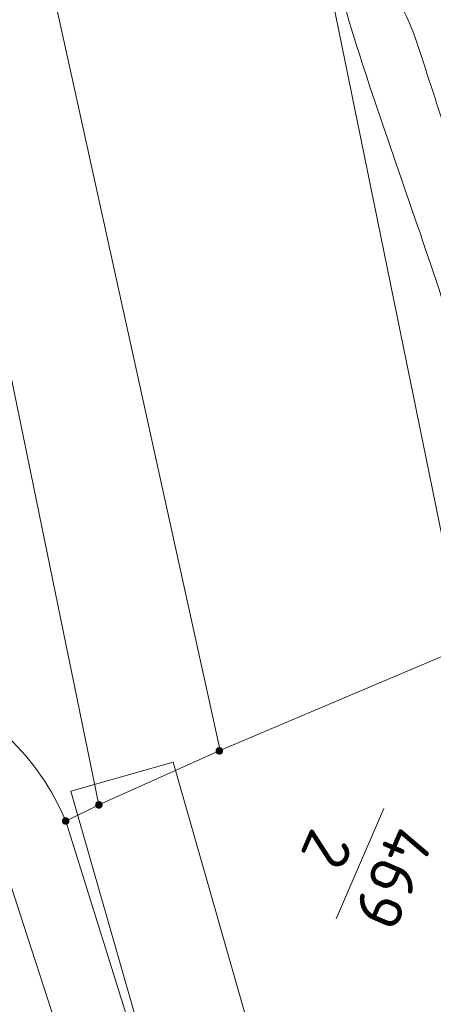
# Model space of a CAD drawing. Header units: metres. Extents: x 3425540 to 3446143, y 5432760 to 5444637.
# Tile 423 of 656: x 3436705 to 3436721, y 5443117 to 5443156. Entities that reach past the tile are written whole.
import ezdxf
from ezdxf.enums import TextEntityAlignment as Align

# ---------------------------------------------------------------- set-up
doc = ezdxf.new("R2010")
doc.units = ezdxf.units.M
doc.layers.add('B_Bestand', color=9, linetype='Continuous', lineweight=18)
doc.layers.add('B_Flurgrenzen', color=9, linetype='Continuous', lineweight=18)
doc.styles.get("Standard").update_dxf_attribs({"font": 'isocpeur.ttf'})

msp = doc.modelspace()

# ---------------------------------------------------------------- linework, layer by layer
at = {"layer": 'B_Bestand'}
for points in [[(3436710.474, 5443113.376), (3436707.01, 5443125.512), (3436710.981, 5443126.645)], [(3436710.981, 5443126.645), (3436714.445, 5443114.509), (3436710.474, 5443113.376)]]:
    msp.add_lwpolyline(points, dxfattribs=at)
for points, knots in [([(3436786.636, 5443220.456), (3436785.621, 5443219.871), (3436784.606, 5443219.285), (3436783.591, 5443218.699), (3436782.149, 5443217.867), (3436780.942, 5443216.675), (3436779.726, 5443215.536), (3436776.317, 5443212.344), (3436772.916, 5443209.151), (3436769.538, 5443205.929), (3436765.781, 5443202.346), (3436762.082, 5443198.704), (3436758.296, 5443195.151), (3436746.359, 5443183.949), (3436733.95, 5443173.264), (3436721.759, 5443162.349), (3436721.182, 5443161.833), (3436720.583, 5443161.354), (3436720.003, 5443160.826), (3436719.611, 5443160.469), (3436719.413, 5443159.93), (3436719.3, 5443159.421), (3436719.131, 5443158.661), (3436719.144, 5443157.81), (3436719.417, 5443157.078), (3436719.706, 5443156.305), (3436720.146, 5443155.589), (3436720.413, 5443154.809), (3436720.833, 5443153.58), (3436721.196, 5443152.325), (3436721.643, 5443151.103), (3436722.215, 5443149.537), (3436722.839, 5443147.988), (3436723.4, 5443146.417), (3436725.729, 5443139.892), (3436727.889, 5443133.305), (3436730.189, 5443126.77), (3436731.116, 5443124.137), (3436732.365, 5443121.611), (3436733.116, 5443118.921), (3436733.585, 5443117.242), (3436734.053, 5443115.563), (3436734.522, 5443113.884)], [0, 0, 0, 0, 0.025253, 0.025253, 0.025253, 0.061129, 0.061129, 0.061129, 0.16172, 0.16172, 0.16172, 0.273593, 0.273593, 0.273593, 0.626305, 0.626305, 0.626305, 0.643002, 0.643002, 0.643002, 0.654288, 0.654288, 0.654288, 0.67114, 0.67114, 0.67114, 0.68894, 0.68894, 0.68894, 0.716989, 0.716989, 0.716989, 0.752939, 0.752939, 0.752939, 0.902259, 0.902259, 0.902259, 0.962434, 0.962434, 0.962434, 1, 1, 1, 1]), ([(3436709.581, 5443207.422), (3436709.425, 5443205.509), (3436709.269, 5443203.596), (3436709.113, 5443201.682), (3436708.93, 5443199.442), (3436709.703, 5443197.228), (3436710.05, 5443195.005), (3436710.818, 5443190.078), (3436711.567, 5443185.159), (3436712.392, 5443180.244), (3436713.227, 5443175.269), (3436714.245, 5443170.333), (3436715.319, 5443165.4), (3436716.118, 5443161.732), (3436717.006, 5443158.087), (3436718.131, 5443154.505), (3436719.157, 5443151.239), (3436720.356, 5443148.036), (3436721.41, 5443144.782), (3436722.38, 5443141.786), (3436723.445, 5443138.815), (3436724.22, 5443135.761), (3436725.046, 5443132.507), (3436725.77, 5443129.23), (3436726.561, 5443125.968), (3436727.603, 5443121.67), (3436728.417, 5443117.308), (3436729.723, 5443113.082), (3436731.05, 5443108.786), (3436732.378, 5443104.49), (3436733.705, 5443100.194)], [0, 0, 0, 0, 0.052182, 0.052182, 0.052182, 0.113274, 0.113274, 0.113274, 0.248694, 0.248694, 0.248694, 0.385783, 0.385783, 0.385783, 0.487737, 0.487737, 0.487737, 0.58071, 0.58071, 0.58071, 0.666322, 0.666322, 0.666322, 0.757555, 0.757555, 0.757555, 0.877777, 0.877777, 0.877777, 1, 1, 1, 1])]:
    msp.add_open_spline(points, degree=3, knots=knots, dxfattribs=at)
at = {"layer": 'B_Flurgrenzen'}
for p, q in [((3436708.941, 5443196.784), (3436722.312, 5443131.138)), ((3436712.818, 5443127.101), (3436699.79, 5443186.248)), ((3436696.914, 5443179.469), (3436708.097, 5443124.984)), ((3436722.312, 5443131.138), (3436712.78, 5443127.085)), ((3436712.78, 5443127.085), (3436708.097, 5443124.984)), ((3436708.097, 5443124.984), (3436706.806, 5443124.355)), ((3436719.181, 5443124.84), (3436717.323, 5443120.547)), ((3436706.806, 5443124.355), (3436716.158, 5443094.457)), ((3436704.344, 5443122.839), (3436721.029, 5443071.547))]:
    msp.add_line(p, q, dxfattribs=at)
for points in [[(3436712.905, 5443127.085), (3436712.904, 5443127.101), (3436712.901, 5443127.116), (3436712.896, 5443127.131), (3436712.889, 5443127.145), (3436712.881, 5443127.159), (3436712.872, 5443127.171), (3436712.86, 5443127.181), (3436712.847, 5443127.19), (3436712.833, 5443127.198), (3436712.818, 5443127.204), (3436712.804, 5443127.208), (3436712.788, 5443127.21), (3436712.772, 5443127.21), (3436712.756, 5443127.208), (3436712.742, 5443127.204), (3436712.727, 5443127.198), (3436712.713, 5443127.19), (3436712.7, 5443127.181), (3436712.688, 5443127.171), (3436712.679, 5443127.159), (3436712.671, 5443127.145), (3436712.664, 5443127.131), (3436712.659, 5443127.116), (3436712.656, 5443127.101), (3436712.655, 5443127.085), (3436712.656, 5443127.069), (3436712.659, 5443127.054), (3436712.664, 5443127.039), (3436712.671, 5443127.025), (3436712.679, 5443127.011), (3436712.688, 5443126.999), (3436712.7, 5443126.989), (3436712.713, 5443126.98), (3436712.727, 5443126.972), (3436712.742, 5443126.966), (3436712.756, 5443126.962), (3436712.772, 5443126.96), (3436712.788, 5443126.96), (3436712.804, 5443126.962), (3436712.818, 5443126.966), (3436712.833, 5443126.972), (3436712.847, 5443126.98), (3436712.86, 5443126.989), (3436712.872, 5443126.999), (3436712.881, 5443127.011), (3436712.889, 5443127.025), (3436712.896, 5443127.039), (3436712.901, 5443127.054), (3436712.904, 5443127.069), (3436712.905, 5443127.085)], [(3436712.88, 5443127.085), (3436712.879, 5443127.099), (3436712.876, 5443127.113), (3436712.872, 5443127.125), (3436712.866, 5443127.138), (3436712.857, 5443127.15), (3436712.847, 5443127.16), (3436712.836, 5443127.169), (3436712.824, 5443127.176), (3436712.811, 5443127.18), (3436712.798, 5443127.183), (3436712.784, 5443127.185), (3436712.769, 5443127.184), (3436712.755, 5443127.182), (3436712.743, 5443127.179), (3436712.73, 5443127.172), (3436712.718, 5443127.164), (3436712.708, 5443127.155), (3436712.698, 5443127.144), (3436712.691, 5443127.132), (3436712.686, 5443127.119), (3436712.682, 5443127.106), (3436712.68, 5443127.092), (3436712.68, 5443127.078), (3436712.682, 5443127.064), (3436712.686, 5443127.051), (3436712.691, 5443127.038), (3436712.698, 5443127.026), (3436712.708, 5443127.015), (3436712.718, 5443127.006), (3436712.73, 5443126.998), (3436712.743, 5443126.991), (3436712.755, 5443126.988), (3436712.769, 5443126.986), (3436712.784, 5443126.985), (3436712.798, 5443126.987), (3436712.811, 5443126.99), (3436712.824, 5443126.994), (3436712.836, 5443127.001), (3436712.847, 5443127.01), (3436712.857, 5443127.02), (3436712.866, 5443127.032), (3436712.872, 5443127.045), (3436712.876, 5443127.057), (3436712.879, 5443127.071), (3436712.88, 5443127.085)], [(3436712.856, 5443127.085), (3436712.855, 5443127.097), (3436712.852, 5443127.109), (3436712.847, 5443127.12), (3436712.841, 5443127.13), (3436712.832, 5443127.14), (3436712.823, 5443127.147), (3436712.812, 5443127.154), (3436712.801, 5443127.158), (3436712.789, 5443127.16), (3436712.777, 5443127.161), (3436712.765, 5443127.159), (3436712.753, 5443127.156), (3436712.743, 5443127.151), (3436712.732, 5443127.144), (3436712.723, 5443127.135), (3436712.716, 5443127.125), (3436712.71, 5443127.115), (3436712.706, 5443127.103), (3436712.704, 5443127.091), (3436712.704, 5443127.079), (3436712.706, 5443127.067), (3436712.71, 5443127.055), (3436712.716, 5443127.045), (3436712.723, 5443127.035), (3436712.732, 5443127.026), (3436712.742, 5443127.019), (3436712.753, 5443127.014), (3436712.765, 5443127.011), (3436712.777, 5443127.009), (3436712.789, 5443127.01), (3436712.801, 5443127.012), (3436712.812, 5443127.016), (3436712.823, 5443127.023), (3436712.832, 5443127.03), (3436712.841, 5443127.04), (3436712.847, 5443127.05), (3436712.852, 5443127.061), (3436712.855, 5443127.073), (3436712.856, 5443127.085)], [(3436712.831, 5443127.085), (3436712.83, 5443127.095), (3436712.827, 5443127.105), (3436712.822, 5443127.114), (3436712.816, 5443127.121), (3436712.809, 5443127.127), (3436712.8, 5443127.132), (3436712.79, 5443127.135), (3436712.78, 5443127.136), (3436712.77, 5443127.135), (3436712.76, 5443127.132), (3436712.751, 5443127.127), (3436712.744, 5443127.121), (3436712.738, 5443127.114), (3436712.733, 5443127.105), (3436712.73, 5443127.095), (3436712.729, 5443127.085), (3436712.73, 5443127.075), (3436712.733, 5443127.065), (3436712.738, 5443127.056), (3436712.744, 5443127.049), (3436712.751, 5443127.043), (3436712.76, 5443127.038), (3436712.77, 5443127.035), (3436712.78, 5443127.034), (3436712.79, 5443127.035), (3436712.8, 5443127.038), (3436712.809, 5443127.043), (3436712.816, 5443127.049), (3436712.822, 5443127.056), (3436712.827, 5443127.065), (3436712.83, 5443127.075), (3436712.831, 5443127.085)], [(3436712.807, 5443127.085), (3436712.806, 5443127.092), (3436712.803, 5443127.099), (3436712.798, 5443127.105), (3436712.792, 5443127.109), (3436712.785, 5443127.111), (3436712.778, 5443127.112), (3436712.771, 5443127.11), (3436712.764, 5443127.107), (3436712.759, 5443127.102), (3436712.755, 5443127.096), (3436712.753, 5443127.089), (3436712.753, 5443127.081), (3436712.755, 5443127.074), (3436712.759, 5443127.068), (3436712.764, 5443127.063), (3436712.771, 5443127.06), (3436712.778, 5443127.058), (3436712.785, 5443127.059), (3436712.792, 5443127.061), (3436712.798, 5443127.065), (3436712.803, 5443127.071), (3436712.806, 5443127.078), (3436712.807, 5443127.085)], [(3436708.222, 5443124.984), (3436708.221, 5443125), (3436708.218, 5443125.015), (3436708.213, 5443125.03), (3436708.206, 5443125.044), (3436708.198, 5443125.058), (3436708.189, 5443125.07), (3436708.177, 5443125.08), (3436708.164, 5443125.089), (3436708.15, 5443125.097), (3436708.135, 5443125.103), (3436708.121, 5443125.107), (3436708.105, 5443125.109), (3436708.089, 5443125.109), (3436708.073, 5443125.107), (3436708.059, 5443125.103), (3436708.044, 5443125.097), (3436708.03, 5443125.089), (3436708.017, 5443125.08), (3436708.005, 5443125.07), (3436707.996, 5443125.058), (3436707.988, 5443125.044), (3436707.981, 5443125.03), (3436707.976, 5443125.015), (3436707.973, 5443125), (3436707.972, 5443124.984), (3436707.973, 5443124.968), (3436707.976, 5443124.953), (3436707.981, 5443124.938), (3436707.988, 5443124.924), (3436707.996, 5443124.91), (3436708.005, 5443124.898), (3436708.017, 5443124.888), (3436708.03, 5443124.879), (3436708.044, 5443124.871), (3436708.059, 5443124.865), (3436708.073, 5443124.861), (3436708.089, 5443124.859), (3436708.105, 5443124.859), (3436708.121, 5443124.861), (3436708.135, 5443124.865), (3436708.15, 5443124.871), (3436708.164, 5443124.879), (3436708.177, 5443124.888), (3436708.189, 5443124.898), (3436708.198, 5443124.91), (3436708.206, 5443124.924), (3436708.213, 5443124.938), (3436708.218, 5443124.953), (3436708.221, 5443124.968), (3436708.222, 5443124.984)], [(3436708.197, 5443124.984), (3436708.196, 5443124.998), (3436708.193, 5443125.012), (3436708.189, 5443125.024), (3436708.183, 5443125.037), (3436708.174, 5443125.049), (3436708.164, 5443125.059), (3436708.153, 5443125.068), (3436708.141, 5443125.075), (3436708.128, 5443125.079), (3436708.115, 5443125.082), (3436708.101, 5443125.084), (3436708.086, 5443125.083), (3436708.072, 5443125.081), (3436708.06, 5443125.078), (3436708.047, 5443125.071), (3436708.035, 5443125.063), (3436708.025, 5443125.054), (3436708.015, 5443125.043), (3436708.008, 5443125.031), (3436708.003, 5443125.018), (3436707.999, 5443125.005), (3436707.997, 5443124.991), (3436707.997, 5443124.977), (3436707.999, 5443124.963), (3436708.003, 5443124.95), (3436708.008, 5443124.937), (3436708.015, 5443124.925), (3436708.025, 5443124.914), (3436708.035, 5443124.905), (3436708.047, 5443124.897), (3436708.06, 5443124.89), (3436708.072, 5443124.887), (3436708.086, 5443124.885), (3436708.101, 5443124.884), (3436708.115, 5443124.886), (3436708.128, 5443124.889), (3436708.141, 5443124.893), (3436708.153, 5443124.9), (3436708.164, 5443124.909), (3436708.174, 5443124.919), (3436708.183, 5443124.931), (3436708.189, 5443124.944), (3436708.193, 5443124.956), (3436708.196, 5443124.97), (3436708.197, 5443124.984)], [(3436708.173, 5443124.984), (3436708.172, 5443124.996), (3436708.169, 5443125.008), (3436708.164, 5443125.019), (3436708.158, 5443125.029), (3436708.149, 5443125.039), (3436708.14, 5443125.046), (3436708.129, 5443125.053), (3436708.118, 5443125.057), (3436708.106, 5443125.059), (3436708.094, 5443125.06), (3436708.082, 5443125.058), (3436708.07, 5443125.055), (3436708.06, 5443125.05), (3436708.049, 5443125.043), (3436708.04, 5443125.034), (3436708.033, 5443125.024), (3436708.027, 5443125.014), (3436708.023, 5443125.002), (3436708.021, 5443124.99), (3436708.021, 5443124.978), (3436708.023, 5443124.966), (3436708.027, 5443124.954), (3436708.033, 5443124.944), (3436708.04, 5443124.934), (3436708.049, 5443124.925), (3436708.059, 5443124.918), (3436708.07, 5443124.913), (3436708.082, 5443124.91), (3436708.094, 5443124.908), (3436708.106, 5443124.909), (3436708.118, 5443124.911), (3436708.129, 5443124.915), (3436708.14, 5443124.922), (3436708.149, 5443124.929), (3436708.158, 5443124.939), (3436708.164, 5443124.949), (3436708.169, 5443124.96), (3436708.172, 5443124.972), (3436708.173, 5443124.984)], [(3436708.148, 5443124.984), (3436708.147, 5443124.994), (3436708.144, 5443125.004), (3436708.139, 5443125.013), (3436708.133, 5443125.02), (3436708.126, 5443125.026), (3436708.117, 5443125.031), (3436708.107, 5443125.034), (3436708.097, 5443125.035), (3436708.087, 5443125.034), (3436708.077, 5443125.031), (3436708.068, 5443125.026), (3436708.061, 5443125.02), (3436708.055, 5443125.013), (3436708.05, 5443125.004), (3436708.047, 5443124.994), (3436708.046, 5443124.984), (3436708.047, 5443124.974), (3436708.05, 5443124.964), (3436708.055, 5443124.955), (3436708.061, 5443124.948), (3436708.068, 5443124.942), (3436708.077, 5443124.937), (3436708.087, 5443124.934), (3436708.097, 5443124.933), (3436708.107, 5443124.934), (3436708.117, 5443124.937), (3436708.126, 5443124.942), (3436708.133, 5443124.948), (3436708.139, 5443124.955), (3436708.144, 5443124.964), (3436708.147, 5443124.974), (3436708.148, 5443124.984)], [(3436708.124, 5443124.984), (3436708.123, 5443124.991), (3436708.12, 5443124.998), (3436708.115, 5443125.004), (3436708.109, 5443125.008), (3436708.102, 5443125.01), (3436708.095, 5443125.011), (3436708.088, 5443125.009), (3436708.081, 5443125.006), (3436708.076, 5443125.001), (3436708.072, 5443124.995), (3436708.07, 5443124.988), (3436708.07, 5443124.98), (3436708.072, 5443124.973), (3436708.076, 5443124.967), (3436708.081, 5443124.962), (3436708.088, 5443124.959), (3436708.095, 5443124.957), (3436708.102, 5443124.958), (3436708.109, 5443124.96), (3436708.115, 5443124.964), (3436708.12, 5443124.97), (3436708.123, 5443124.977), (3436708.124, 5443124.984)], [(3436706.931, 5443124.355), (3436706.93, 5443124.371), (3436706.927, 5443124.386), (3436706.922, 5443124.401), (3436706.915, 5443124.415), (3436706.907, 5443124.429), (3436706.898, 5443124.441), (3436706.886, 5443124.451), (3436706.873, 5443124.46), (3436706.859, 5443124.468), (3436706.844, 5443124.474), (3436706.83, 5443124.478), (3436706.814, 5443124.48), (3436706.798, 5443124.48), (3436706.782, 5443124.478), (3436706.768, 5443124.474), (3436706.753, 5443124.468), (3436706.739, 5443124.46), (3436706.726, 5443124.451), (3436706.714, 5443124.441), (3436706.705, 5443124.429), (3436706.697, 5443124.415), (3436706.69, 5443124.401), (3436706.685, 5443124.386), (3436706.682, 5443124.371), (3436706.681, 5443124.355), (3436706.682, 5443124.339), (3436706.685, 5443124.324), (3436706.69, 5443124.309), (3436706.697, 5443124.295), (3436706.705, 5443124.281), (3436706.714, 5443124.269), (3436706.726, 5443124.259), (3436706.739, 5443124.25), (3436706.753, 5443124.242), (3436706.768, 5443124.236), (3436706.782, 5443124.232), (3436706.798, 5443124.23), (3436706.814, 5443124.23), (3436706.83, 5443124.232), (3436706.844, 5443124.236), (3436706.859, 5443124.242), (3436706.873, 5443124.25), (3436706.886, 5443124.259), (3436706.898, 5443124.269), (3436706.907, 5443124.281), (3436706.915, 5443124.295), (3436706.922, 5443124.309), (3436706.927, 5443124.324), (3436706.93, 5443124.339), (3436706.931, 5443124.355)], [(3436706.906, 5443124.355), (3436706.905, 5443124.369), (3436706.902, 5443124.383), (3436706.898, 5443124.395), (3436706.892, 5443124.408), (3436706.883, 5443124.42), (3436706.873, 5443124.43), (3436706.862, 5443124.439), (3436706.85, 5443124.446), (3436706.837, 5443124.45), (3436706.824, 5443124.453), (3436706.81, 5443124.455), (3436706.795, 5443124.454), (3436706.781, 5443124.452), (3436706.769, 5443124.449), (3436706.756, 5443124.442), (3436706.744, 5443124.434), (3436706.734, 5443124.425), (3436706.724, 5443124.414), (3436706.717, 5443124.402), (3436706.712, 5443124.389), (3436706.708, 5443124.376), (3436706.706, 5443124.362), (3436706.706, 5443124.348), (3436706.708, 5443124.334), (3436706.712, 5443124.321), (3436706.717, 5443124.308), (3436706.724, 5443124.296), (3436706.734, 5443124.285), (3436706.744, 5443124.276), (3436706.756, 5443124.268), (3436706.769, 5443124.261), (3436706.781, 5443124.258), (3436706.795, 5443124.256), (3436706.81, 5443124.255), (3436706.824, 5443124.257), (3436706.837, 5443124.26), (3436706.85, 5443124.264), (3436706.862, 5443124.271), (3436706.873, 5443124.28), (3436706.883, 5443124.29), (3436706.892, 5443124.302), (3436706.898, 5443124.315), (3436706.902, 5443124.327), (3436706.905, 5443124.341), (3436706.906, 5443124.355)], [(3436706.882, 5443124.355), (3436706.881, 5443124.367), (3436706.878, 5443124.379), (3436706.873, 5443124.39), (3436706.867, 5443124.4), (3436706.858, 5443124.41), (3436706.849, 5443124.417), (3436706.838, 5443124.424), (3436706.827, 5443124.428), (3436706.815, 5443124.43), (3436706.803, 5443124.431), (3436706.791, 5443124.429), (3436706.779, 5443124.426), (3436706.769, 5443124.421), (3436706.758, 5443124.414), (3436706.749, 5443124.405), (3436706.742, 5443124.395), (3436706.736, 5443124.385), (3436706.732, 5443124.373), (3436706.73, 5443124.361), (3436706.73, 5443124.349), (3436706.732, 5443124.337), (3436706.736, 5443124.325), (3436706.742, 5443124.315), (3436706.749, 5443124.305), (3436706.758, 5443124.296), (3436706.768, 5443124.289), (3436706.779, 5443124.284), (3436706.791, 5443124.281), (3436706.803, 5443124.279), (3436706.815, 5443124.28), (3436706.827, 5443124.282), (3436706.838, 5443124.286), (3436706.849, 5443124.293), (3436706.858, 5443124.3), (3436706.867, 5443124.31), (3436706.873, 5443124.32), (3436706.878, 5443124.331), (3436706.881, 5443124.343), (3436706.882, 5443124.355)], [(3436706.857, 5443124.355), (3436706.856, 5443124.365), (3436706.853, 5443124.375), (3436706.848, 5443124.384), (3436706.842, 5443124.391), (3436706.835, 5443124.397), (3436706.826, 5443124.402), (3436706.816, 5443124.405), (3436706.806, 5443124.406), (3436706.796, 5443124.405), (3436706.786, 5443124.402), (3436706.777, 5443124.397), (3436706.77, 5443124.391), (3436706.764, 5443124.384), (3436706.759, 5443124.375), (3436706.756, 5443124.365), (3436706.755, 5443124.355), (3436706.756, 5443124.345), (3436706.759, 5443124.335), (3436706.764, 5443124.326), (3436706.77, 5443124.319), (3436706.777, 5443124.313), (3436706.786, 5443124.308), (3436706.796, 5443124.305), (3436706.806, 5443124.304), (3436706.816, 5443124.305), (3436706.826, 5443124.308), (3436706.835, 5443124.313), (3436706.842, 5443124.319), (3436706.848, 5443124.326), (3436706.853, 5443124.335), (3436706.856, 5443124.345), (3436706.857, 5443124.355)], [(3436706.833, 5443124.355), (3436706.832, 5443124.362), (3436706.829, 5443124.369), (3436706.824, 5443124.375), (3436706.818, 5443124.379), (3436706.811, 5443124.381), (3436706.804, 5443124.382), (3436706.797, 5443124.38), (3436706.79, 5443124.377), (3436706.785, 5443124.372), (3436706.781, 5443124.366), (3436706.779, 5443124.359), (3436706.779, 5443124.351), (3436706.781, 5443124.344), (3436706.785, 5443124.338), (3436706.79, 5443124.333), (3436706.797, 5443124.33), (3436706.804, 5443124.328), (3436706.811, 5443124.329), (3436706.818, 5443124.331), (3436706.824, 5443124.335), (3436706.829, 5443124.341), (3436706.832, 5443124.348), (3436706.833, 5443124.355)]]:
    msp.add_lwpolyline(points, dxfattribs=at)
msp.add_arc((3436697.935, 5443120.663), 9.609, 22.6011, 69.9918, dxfattribs=at)

# ---------------------------------------------------------------- texts
msp.add_text('2', height=1.8, rotation=246.6, dxfattribs=at).set_placement((3436717.793, 5443122.892), align=Align.TOP_CENTER)
msp.add_text('469', height=1.8, rotation=246.6, dxfattribs=at).set_placement((3436718.711, 5443122.495), align=Align.CENTER)

doc.saveas('drawing.dxf')
